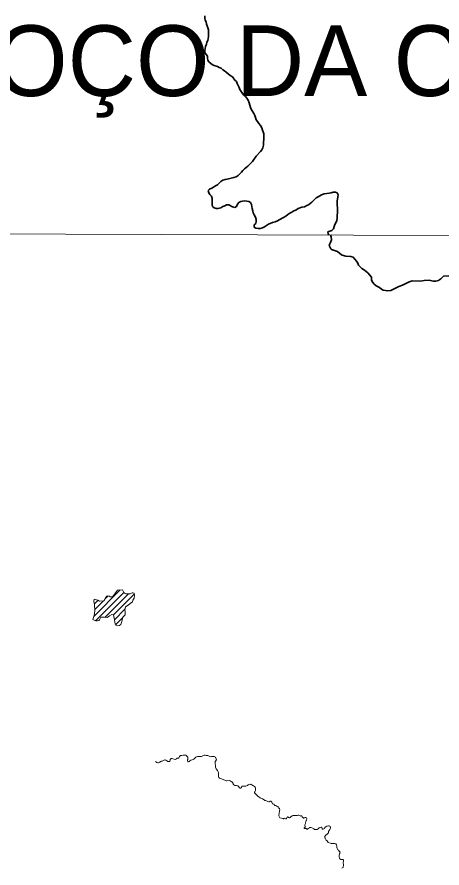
# Model space of a CAD drawing. Extents: x 553962 to 842807, y 8883888 to 9032388.
# Drawn here: x 590868 to 593871, y 8916524 to 8922544 of the extents above; entities that cross this region are included whole.
import ezdxf

# ---------------------------------------------------------------- set-up
doc = ezdxf.new("R2010")
doc.units = 0
doc.header["$LTSCALE"] = 160
doc.linetypes.add('LONG_DASH_SHORT_DASH', pattern=[9.9, 6, -1.2, 1.5, -1.2])
doc.layers.add('6', color=7, linetype='Continuous', lineweight=13)

msp = doc.modelspace()

# ---------------------------------------------------------------- linework, layer by layer
at = {"layer": '6'}
for p, q in [((591411.9, 8918304.7), (591597.7, 8918490.6)), ((591422.4, 8918272.8), (591622.2, 8918472.6)), ((591414.7, 8918392.4), (591440.2, 8918417.8)), ((591417.3, 8918352.5), (591478.5, 8918413.8)), ((591486.8, 8918422.1), (591512.9, 8918448.1)), ((591488.7, 8918296.7), (591654.9, 8918462.8)), ((591549.2, 8918314.7), (591696.1, 8918461.7)), ((591555.8, 8918278.9), (591630.3, 8918353.4)), ((591680.6, 8918403.7), (591683.7, 8918406.8)), ((591565.1, 8918245.7), (591614.9, 8918295.5))]:
    msp.add_line(p, q, dxfattribs=at)
at = {"layer": '6', "linetype": 'LONG_DASH_SHORT_DASH', "lineweight": 35}
for points in [[(592253.2, 8922202.8), (592237.1, 8922214.8), (592224.5, 8922226.3), (592215.4, 8922237.8), (592214.8, 8922251.9), (592213.3, 8922266.4), (592204.7, 8922278.9), (592196.1, 8922292.5), (592195.5, 8922307), (592197, 8922320.6), (592200.5, 8922334.7), (592205.9, 8922350.8), (592209.9, 8922365.3), (592215.4, 8922378.4), (592219.3, 8922391.5), (592220.3, 8922405.6), (592220.1, 8922452.2), (592215.5, 8922466.8), (592212, 8922481.8), (592205.9, 8922494.4), (592203.8, 8922508.9), (592196.8, 8922520.9), (592195.7, 8922536), (592195.6, 8922551.6)], [(592243.9, 8921333.6), (592256.4, 8921341.1), (592270.4, 8921349.2), (592284, 8921355.8), (592296.5, 8921368.4), (592308.5, 8921379.5), (592322, 8921388.6), (592338.6, 8921394.2), (592352.2, 8921397.8), (592399.8, 8921408.1), (592415.4, 8921413.7), (592430, 8921422.3), (592443.5, 8921433.4), (592454, 8921445.5), (592464.5, 8921459.1), (592476.5, 8921470.2), (592487.5, 8921478.3), (592499.5, 8921488.4), (592531.6, 8921520.6), (592558.1, 8921558.9), (592589.6, 8921591.7), (592598.1, 8921603.3), (592605.1, 8921618.4), (592609, 8921636.5), (592610, 8921653.1), (592612.4, 8921684.7), (592612.3, 8921702.8), (592611.7, 8921717.8), (592607.2, 8921730.9), (592603.1, 8921743.9), (592599, 8921761), (592587.9, 8921777), (592576.8, 8921790.5), (592568.2, 8921803.5), (592557.6, 8921817.5), (592552.5, 8921832.6), (592548.5, 8921846.1), (592540.9, 8921860.6), (592534.8, 8921873.7), (592525.7, 8921886.2), (592518.6, 8921903.2), (592512.5, 8921920.8), (592507.9, 8921936.3), (592500.3, 8921955.4), (592491.7, 8921968.9), (592481.6, 8921980.9), (592471, 8921990.9), (592461.5, 8922003.4), (592443.3, 8922031.9), (592437.2, 8922044.5), (592431.1, 8922060.5), (592424, 8922072.5), (592417.9, 8922086.6), (592407.8, 8922097.1), (592391.2, 8922120.1), (592374.6, 8922130.6), (592358.9, 8922141), (592345.3, 8922154), (592334.7, 8922163), (592321.2, 8922170.5), (592309.6, 8922181), (592296, 8922186.4), (592284.4, 8922194.4), (592268.8, 8922197.4), (592253.2, 8922202.8)], [(592506, 8921239.8), (592476.8, 8921242.7), (592462.3, 8921242.1), (592448.7, 8921239.1), (592434.7, 8921230.9), (592426.2, 8921220.4), (592419.7, 8921204.3), (592407.2, 8921196.2), (592391.1, 8921201.6), (592364.4, 8921215.6), (592348.8, 8921216), (592336.8, 8921208.9), (592322.2, 8921203.8), (592308.2, 8921192.7), (592290.1, 8921189.6), (592276.1, 8921189.6), (592260.5, 8921193), (592248.4, 8921202.5), (592247.3, 8921216.1), (592246.7, 8921233.1), (592246.7, 8921247.2), (592246.1, 8921260.7), (592242.1, 8921276.3), (592231.5, 8921287.8), (592222.9, 8921299.3), (592219.3, 8921315.4), (592228.8, 8921326.9), (592243.9, 8921333.6)], [(593074.3, 8921000.4), (593067.1, 8921009.3), (593064.5, 8921023.9), (593077.6, 8921029.5), (593092.1, 8921033), (593104.1, 8921044.7), (593108.1, 8921061.2), (593114.6, 8921076.3), (593123, 8921091.4), (593127, 8921105), (593130, 8921120.6), (593130.9, 8921135.7), (593131.8, 8921165.8), (593131.5, 8921240.1), (593135.9, 8921272.3), (593136.9, 8921285.8), (593131.3, 8921299.9), (593117.7, 8921303.8), (593102.1, 8921303.8), (593089.1, 8921299.2), (593074.5, 8921298.6), (593057.5, 8921295), (593038.4, 8921292.9), (593020.8, 8921285.8), (593007.8, 8921279.7), (592997.3, 8921271.1), (592982.7, 8921265.1), (592971.7, 8921255.5), (592951.2, 8921233.8), (592939.2, 8921223.7), (592928.1, 8921215.6), (592915.1, 8921210), (592900.1, 8921201.4), (592881.5, 8921197.8), (592854.4, 8921188.7), (592837.8, 8921178.5), (592824.8, 8921172.9), (592809.8, 8921163.3), (592795.2, 8921155.2), (592781.7, 8921146.1), (592767.7, 8921135), (592751.6, 8921125.4), (592719.5, 8921109.2), (592708, 8921101.1), (592692, 8921094), (592673.4, 8921089.9), (592644.3, 8921077.2), (592615.7, 8921059), (592602.2, 8921051.9), (592586.1, 8921047.8), (592571.5, 8921047.3), (592554.9, 8921049.2), (592543.9, 8921057.2), (592544.3, 8921072.8), (592554.8, 8921082.3), (592557.8, 8921096.9), (592557.7, 8921112), (592553.6, 8921128), (592543.5, 8921143.6), (592537.5, 8921158.1), (592533.9, 8921172.6), (592530.3, 8921189.2), (592525.7, 8921217.3), (592518.1, 8921231.3), (592506, 8921239.8)], [(593082.3, 8921002.1), (593088.7, 8920987.9), (593089.8, 8920968), (593084.4, 8920948.3), (593076.2, 8920935.2), (593075, 8920930.6), (593075.9, 8920921.5), (593084.8, 8920903), (593091.1, 8920899.2), (593119.5, 8920888.7)], [(593119.5, 8920888.7), (593131.8, 8920884.2), (593147.7, 8920872.4), (593160.1, 8920860.8), (593166.7, 8920857.9), (593192.6, 8920851.8), (593227.7, 8920849.4), (593243.1, 8920843.9), (593266.9, 8920816.1), (593275.7, 8920802), (593280.1, 8920789), (593284.9, 8920782.6), (593304.2, 8920765.5), (593322.5, 8920752.4)], [(593845.9, 8920680.4), (593849, 8920681.9), (593862.8, 8920691.4), (593874.2, 8920704.1), (593881.4, 8920709.6), (593921.2, 8920712.4), (593929.8, 8920715), (593950, 8920724.9), (593989.6, 8920737.7), (593999.3, 8920743.2), (594022.2, 8920761.7), (594030.9, 8920764)], [(593322.5, 8920752.4), (593347.4, 8920734.5), (593372.7, 8920702.2), (593373.5, 8920692.7)], [(593373.5, 8920692.7), (593374.2, 8920684.6), (593377, 8920671.6), (593390.5, 8920655.4), (593406.8, 8920642.9), (593428.8, 8920631.4), (593444, 8920618.6), (593456, 8920611.2), (593471.5, 8920608.3)], [(593471.5, 8920608.3), (593486.6, 8920605.5), (593509.7, 8920608.3), (593567, 8920636.9), (593591.1, 8920645.9)], [(593591.1, 8920645.9), (593634.1, 8920668.6), (593661.5, 8920676.8), (593719.8, 8920675.5), (593745.2, 8920679.2), (593781.7, 8920682), (593808.2, 8920676), (593827.3, 8920675.2), (593837.8, 8920676.5), (593845.9, 8920680.4)]]:
    msp.add_lwpolyline(points, dxfattribs=at)
at = {"layer": '6'}
for points in [[(576954.6, 8921057), (596639.8, 8920989.8), (607636.3, 8920937.2), (623613.9, 8920839.1)], [(591845.6, 8917277.7), (591849.8, 8917275.1), (591853.6, 8917272.5), (591856.8, 8917269), (591862.9, 8917267.1), (591867.4, 8917268), (591872, 8917270), (591877.2, 8917272.6), (591881.7, 8917277.1), (591886.9, 8917279.1), (591892.6, 8917280.1), (591898, 8917281.9), (591911.5, 8917288.4), (591912.4, 8917288.6), (591915.1, 8917288.6), (591920.4, 8917287.1), (591926.3, 8917282.5), (591930.3, 8917278.6), (591932.7, 8917277.4), (591936.8, 8917276.8), (591941.4, 8917276.7), (591944.6, 8917276.9), (591947.1, 8917278.1), (591948.1, 8917279.7), (591949.7, 8917285.5), (591949.8, 8917289.9), (591950.3, 8917291.2), (591955, 8917296), (591957.2, 8917297.2), (591960.7, 8917297.4), (591967.8, 8917295.8), (591977.8, 8917292.2), (591984.7, 8917291.9), (591990.2, 8917292.5), (591994.9, 8917294.9), (591999.7, 8917299.4), (592005.2, 8917299.8), (592009.9, 8917301.1), (592011.7, 8917303.8), (592015.8, 8917313), (592018.7, 8917315.7), (592023.7, 8917319), (592029.6, 8917320.3), (592041.4, 8917322.1), (592052.1, 8917322.6), (592057.4, 8917322.2), (592062.2, 8917321), (592066.4, 8917317.7), (592070.9, 8917313), (592074.3, 8917307.5), (592075.4, 8917304.4), (592075.4, 8917301.5), (592073.8, 8917290.7), (592072.7, 8917288.2), (592072.1, 8917282.9), (592074, 8917277.7), (592076.8, 8917274.7), (592078.7, 8917274.3), (592079.6, 8917274.6), (592084.5, 8917277.6), (592088.2, 8917282.7), (592095.4, 8917287), (592106.7, 8917288.2), (592112.7, 8917290), (592116.6, 8917292.6), (592124.8, 8917301.6), (592131.5, 8917306.6), (592137, 8917309.7), (592142.4, 8917311.8), (592147.8, 8917312.8), (592153, 8917313.4), (592159.1, 8917313), (592164.9, 8917313), (592170.5, 8917312.2), (592175.5, 8917314.6), (592185.9, 8917320.4), (592190.5, 8917321.4), (592197.2, 8917321.6), (592203.6, 8917319.4), (592216.4, 8917318.6), (592225.5, 8917314.4), (592230.7, 8917312.4), (592236.7, 8917310.9), (592242.4, 8917311.1), (592248.1, 8917312.4), (592254.1, 8917313.4), (592259.9, 8917312.8), (592265.1, 8917310.8), (592269.7, 8917306.4), (592271.2, 8917303.7), (592272.3, 8917302.9), (592275.7, 8917294.6), (592276.6, 8917289.2), (592275.9, 8917285.5), (592271.4, 8917280), (592269.1, 8917275.7), (592268.3, 8917270.4), (592269.3, 8917258.8), (592269.4, 8917252.5), (592269.9, 8917242.9), (592271, 8917236.8)], [(592271, 8917236.8), (592271, 8917236.8), (592273.1, 8917230.7), (592276.2, 8917225.3), (592283.8, 8917214), (592289.3, 8917203.3), (592291.5, 8917197.8), (592292.7, 8917191.5), (592292.7, 8917186.1), (592291.4, 8917175.2), (592292.2, 8917167.6), (592294.6, 8917164.1), (592298.4, 8917159.7), (592302.7, 8917157), (592312.9, 8917154.9), (592340.3, 8917142.5), (592345.8, 8917140.6), (592351.5, 8917140.3), (592368.9, 8917141.3), (592375.2, 8917139.3), (592380.7, 8917136.4), (592385.9, 8917133), (592391.1, 8917128.2), (592394.3, 8917122.2), (592396.1, 8917116.6), (592401.1, 8917111.7), (592408.1, 8917107.8), (592414, 8917106.3), (592419.4, 8917106.8), (592426.8, 8917105.2), (592427.4, 8917104.2), (592430.7, 8917101.9), (592435, 8917097.5), (592440.3, 8917091), (592442.3, 8917089.4), (592445.5, 8917088.1), (592448.1, 8917088.1), (592450.3, 8917088.5), (592453.1, 8917091.5), (592453.5, 8917097.1), (592454.4, 8917098.7), (592456.8, 8917101.6), (592459.2, 8917102.1), (592461.5, 8917101.7), (592466.7, 8917101.4), (592477.9, 8917102.8), (592484.1, 8917103.1), (592490.6, 8917104.9), (592495.6, 8917107.8), (592501.1, 8917111.9), (592506.7, 8917114.8), (592512.7, 8917117.4), (592516.7, 8917115.1), (592521.3, 8917115.6), (592526.3, 8917111.3), (592534.6, 8917107.5), (592540.1, 8917103.7), (592545.8, 8917101), (592550.4, 8917094.7), (592552.6, 8917089), (592553.4, 8917082.9), (592553.4, 8917078), (592552.7, 8917072.4), (592551.6, 8917066.9), (592548.2, 8917061.5), (592547.3, 8917059.6), (592547.3, 8917054.7), (592550.3, 8917050.4), (592561.6, 8917039.8), (592567, 8917034.3), (592574.5, 8917027.9), (592580.6, 8917023.7), (592585.8, 8917020.6), (592602.8, 8917011.8), (592614.3, 8917004.6), (592619.5, 8917002), (592624.7, 8917000), (592631.2, 8916998.5), (592636.2, 8916996.2), (592639.5, 8916993.2), (592646.8, 8916991.2), (592649.2, 8916991.1), (592657.9, 8916996.1), (592661, 8916996.4), (592661.7, 8916996.2), (592664.2, 8916994.4), (592669.2, 8916988.6), (592669.9, 8916983.4), (592673, 8916976.8), (592677.8, 8916976.1), (592684.1, 8916973.9), (592685.2, 8916971.8), (592686.4, 8916967), (592687.1, 8916966.5), (592688.8, 8916965.9), (592697.7, 8916966), (592700.3, 8916965.4), (592702.8, 8916961.5), (592705, 8916960.5), (592709.9, 8916959.1), (592711.1, 8916957.5)], [(592711.1, 8916957.5), (592712.3, 8916955.2), (592712.3, 8916955.2), (592712.5, 8916952), (592712.9, 8916951.3), (592716.5, 8916947.7), (592721.5, 8916946), (592723.3, 8916943.9), (592723.8, 8916943), (592724.6, 8916937.6), (592724, 8916926.3), (592723.1, 8916920.9), (592721.6, 8916915.2), (592720.5, 8916904.2), (592718.9, 8916898.6), (592717.9, 8916893.2), (592724.4, 8916878.8), (592748.9, 8916872.5), (592752, 8916871.9), (592752.8, 8916872.2), (592756.5, 8916875), (592756.8, 8916876), (592764.5, 8916872), (592768.8, 8916871.5), (592772.3, 8916874.1), (592774.2, 8916877.3), (592774.6, 8916880), (592776.1, 8916881.8), (592776.7, 8916883.3), (592778.3, 8916883.5), (592779.7, 8916884.5), (592781.1, 8916884.6), (592785.3, 8916881.4), (592790.6, 8916878.7), (592793.5, 8916878.7), (592799, 8916881.6), (592806.1, 8916887.4), (592809.8, 8916890.8), (592813.5, 8916892.8), (592818.2, 8916894.8), (592823.2, 8916895.6), (592832.3, 8916895.2), (592841.5, 8916895.2), (592846.2, 8916894.2), (592848.3, 8916894.2), (592855.1, 8916897.4), (592857.3, 8916897.7), (592859.4, 8916896.6), (592863.9, 8916893.7), (592869.3, 8916891.4), (592872.9, 8916891), (592874, 8916891.6), (592877.8, 8916892.9), (592880, 8916893), (592881.3, 8916890.9), (592883, 8916885.1), (592893.3, 8916877.1), (592895.9, 8916877), (592897.7, 8916877.4), (592900.5, 8916879), (592904.1, 8916880.6), (592908.2, 8916881.2), (592908.8, 8916881.1), (592913.1, 8916878.3), (592916.1, 8916873), (592916.1, 8916868.1), (592914.8, 8916863.5), (592913.2, 8916861.2), (592912.4, 8916858.9), (592908.4, 8916850.8), (592907.6, 8916846.4), (592906.1, 8916842), (592905.5, 8916837.8), (592903.6, 8916833.6), (592902.2, 8916828.9), (592901.3, 8916824.9), (592901.9, 8916824), (592902.6, 8916820.6), (592904.8, 8916816.2), (592905.6, 8916813.8), (592903.6, 8916811.8), (592897.4, 8916808), (592896.8, 8916804.3), (592899.4, 8916802.5), (592901.2, 8916801.9), (592903.1, 8916801.9), (592906.1, 8916803), (592907.3, 8916803), (592910.3, 8916802.2), (592916.3, 8916798.3), (592920.2, 8916798.1), (592922.2, 8916798.7), (592923.7, 8916799.8), (592926.5, 8916803.4), (592930.2, 8916806.3), (592934.1, 8916808.1), (592938.3, 8916809.3), (592944.5, 8916809.6), (592952.3, 8916807.6), (592956.4, 8916805.5), (592965.7, 8916799.6)], [(592965.7, 8916799.6), (592971.1, 8916796.7), (592975.3, 8916795.1), (592975.3, 8916795.1), (592980.2, 8916794.9), (592984.7, 8916795.5), (592988.8, 8916796.7), (592996.4, 8916800.7), (592999.6, 8916803.7), (593002.3, 8916807), (593006.9, 8916810.2), (593009.7, 8916810.9), (593018.9, 8916811.5), (593021.6, 8916809.9), (593022.9, 8916809.5), (593023.3, 8916806), (593024, 8916801.8), (593025.3, 8916799.7), (593027.7, 8916798.3), (593031.8, 8916797.5), (593036.9, 8916800.8), (593039.9, 8916803.6), (593040.4, 8916804.7), (593048.4, 8916813.9), (593050.5, 8916814.8), (593056.7, 8916818.5), (593069.6, 8916822.2), (593071.9, 8916822.4), (593074.1, 8916821.8), (593078, 8916819.3), (593078.3, 8916818.5), (593081.3, 8916815), (593082.3, 8916813.2), (593082.9, 8916810.4), (593082.9, 8916806.1), (593081.6, 8916801), (593079.4, 8916796.2), (593077.2, 8916792.5), (593074.1, 8916788.4), (593069.8, 8916781), (593069.3, 8916776.1), (593068.4, 8916772.5), (593067.2, 8916770.7), (593067, 8916769.5), (593057.8, 8916761.1), (593053.4, 8916758.2), (593048, 8916752.6), (593044.2, 8916746.8), (593043.8, 8916744.4), (593043.8, 8916740.9), (593044.2, 8916737.7), (593046.2, 8916734.5), (593047.5, 8916729.8), (593049.9, 8916725.4), (593053.1, 8916720.5), (593055, 8916718.1), (593059, 8916715), (593066.5, 8916703.3), (593083.2, 8916699.6), (593087.7, 8916697.7), (593096.7, 8916695.6), (593106.8, 8916696.1), (593111.4, 8916695.6), (593122, 8916693.3)], [(593122, 8916693.3), (593126.8, 8916688.3), (593128.2, 8916676.8), (593128.1, 8916671.3), (593128.5, 8916667.6), (593130.1, 8916662.3), (593136.3, 8916652.8), (593139.5, 8916648.8), (593144.8, 8916643.5), (593149.8, 8916637.2), (593150.5, 8916635.3), (593150.3, 8916632.6), (593149.3, 8916628.1), (593148.4, 8916625.5), (593147, 8916623.3), (593146.5, 8916621.2), (593145.8, 8916620.5), (593144.6, 8916613.9), (593144.2, 8916604.4), (593145, 8916599.8), (593146.2, 8916595.4), (593148.1, 8916591.6), (593149.5, 8916589.9), (593150, 8916588.8), (593157.2, 8916584.3), (593160.7, 8916583.4), (593169.3, 8916584), (593171.6, 8916583.7), (593173.7, 8916581.4), (593175.6, 8916578), (593175.8, 8916573.6), (593175, 8916569.8), (593174.3, 8916568.8), (593173.5, 8916564.7), (593173.1, 8916560.2), (593173.5, 8916555.3), (593174.5, 8916550.8), (593174.1, 8916537.8), (593173.4, 8916532.9), (593172.2, 8916528.9), (593171.7, 8916528.1), (593167.9, 8916524.7), (593164.1, 8916522.1)]]:
    msp.add_lwpolyline(points, dxfattribs=at)
msp.add_lwpolyline([(591659, 8918462.6), (591668.5, 8918464), (591682.1, 8918469.4), (591686.2, 8918469.4), (591695.7, 8918468), (591697, 8918450.4), (591695.7, 8918431.4), (591686.2, 8918417.8), (591683.4, 8918405.6), (591667.2, 8918394.8), (591652.2, 8918382.5), (591634.6, 8918371.7), (591629.2, 8918348.6), (591631.9, 8918340.5), (591631.9, 8918314.7), (591615.6, 8918298.4), (591607.5, 8918267.2), (591602.1, 8918245.5), (591595.3, 8918241.4), (591591.2, 8918240.1), (591580.3, 8918237.3), (591568.1, 8918241.4), (591561.3, 8918250.9), (591553.2, 8918291.6), (591549.1, 8918314.7), (591538.3, 8918317.4), (591522, 8918306.6), (591505.7, 8918295.7), (591482.7, 8918297.1), (591461, 8918297.1), (591452.8, 8918283.5), (591451.5, 8918278.1), (591446, 8918274), (591436.6, 8918271.3), (591425.7, 8918271.3), (591408.1, 8918279.4), (591404, 8918282.1), (591413.5, 8918309.3), (591417.6, 8918343.2), (591416.2, 8918388), (591409.4, 8918408.3), (591412.1, 8918426), (591437.9, 8918419.2), (591451.5, 8918411), (591477.2, 8918413.8), (591482.7, 8918413.8), (591493.5, 8918435.5), (591503, 8918446.3), (591517.9, 8918449), (591519.3, 8918443.6), (591523.4, 8918440.9), (591527.4, 8918440.9), (591531.5, 8918440.9), (591538.3, 8918440.9), (591542.4, 8918442.2), (591579, 8918488.4), (591614.3, 8918492.5), (591618.3, 8918483), (591622.4, 8918472.1), (591626.5, 8918468), (591636, 8918464)], close=True, dxfattribs=at)

# ---------------------------------------------------------------- texts
msp.add_text('(POÇO DA CRUZ)', height=500, dxfattribs=at).set_placement((590036.9, 8921984.9))

doc.saveas('drawing.dxf')
